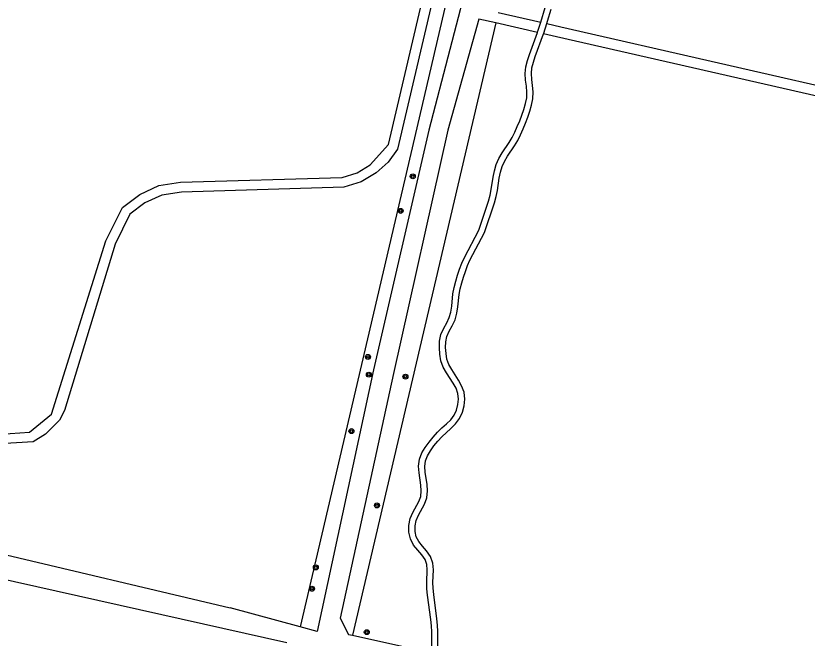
# Model space of a CAD drawing. Extents: x 124000 to 129000, y 395500 to 397503.
# Drawn here: x 128803.9 to 128931.4, y 396590.2 to 396690.5 of the extents above; entities that cross this region are included whole.
import ezdxf

# ---------------------------------------------------------------- set-up
doc = ezdxf.new("R2010")
doc.units = 0
for name, color, linetype in [('gg-afsc-draadraster', 7, 'Continuous'), ('gg-knt-onverhard', 7, 'Continuous'), ('gt-grn-groengrens', 7, 'Continuous'), ('gt-symb-boom', 7, 'Continuous')]:
    doc.layers.add(name, color=color, linetype=linetype)

# ---------------------------------------------------------------- blocks, each defined once
blk = doc.blocks.new('gt0-BOOM')
at = {"layer": 'gt-symb-boom'}
for radius in [0.4, 0.2]:
    blk.add_circle((0, 0), radius, dxfattribs=at)

msp = doc.modelspace()

# ---------------------------------------------------------------- linework, layer by layer
at = {"layer": 'gg-afsc-draadraster'}
msp.add_lwpolyline([(128927.81, 396927.01), (128908, 396841.79), (128868.53, 396672.43), (128849.69, 396591.98)], dxfattribs=at)
at = {"layer": 'gg-knt-onverhard'}
for p, q in [((128881.62, 396690.99), (128888.48, 396689.42)), ((128881.23, 396689.3), (128878.51, 396689.93)), ((128887.95, 396687.77), (128881.23, 396689.3)), ((128889.45, 396689.2), (128891.72, 396688.68)), ((128891.04, 396687.06), (128888.93, 396687.55)), ((128849.69, 396591.98), (128838.44, 396595.07)), ((128857.5, 396590.77), (128858.16, 396590.62)), ((128858.16, 396590.62), (128870.91, 396587.8))]:
    msp.add_line(p, q, dxfattribs=at)
for points in [[(128927.81, 396927.01), (128929.46, 396926.05), (128929.41, 396923.85), (128910.02, 396839.74), (128896.71, 396780.23), (128894.87, 396770.23), (128890.17, 396755.21), (128881.78, 396720.85), (128877.21, 396698.06), (128870.47, 396672.02), (128861.51, 396633.38), (128852.46, 396591.22), (128849.69, 396591.98)], [(128801.44, 396623.05), (128806.12, 396623.33), (128809.65, 396626.25), (128818.38, 396654.18), (128821.07, 396659.55), (128823.86, 396661.67), (128826.94, 396663.12), (128830.45, 396663.64), (128856.49, 396664.42), (128858.88, 396665.16), (128860.99, 396666.43), (128863.97, 396669.74), (128897.35, 396812.13)], [(128898.92, 396811.8), (128865.4, 396668.99), (128863.88, 396666.89), (128861.94, 396665.14), (128859.54, 396663.69), (128856.75, 396662.83), (128830.59, 396662.04), (128827.41, 396661.57), (128824.7, 396660.3), (128822.29, 396658.47), (128819.89, 396653.64), (128811.76, 396626.86), (128810.95, 396625.29), (128808.69, 396623.05), (128806.69, 396621.8), (128801.26, 396621.46), (128669.96, 396650.27), (128668.05, 396639.08), (128667.76, 396635.29), (128668.19, 396634.63), (128760.25, 396613.5), (128838.44, 396595.07)], [(128891.72, 396688.68), (128942.55, 396677.07), (128978.06, 396668.42), (128980.36, 396668.22), (129000, 396748.56)], [(128888.48, 396689.42), (128889.18, 396691.79)], [(128889.45, 396689.2), (128889.58, 396689.59), (128890.14, 396691.52)], [(128878.51, 396689.93), (128873.49, 396672.05), (128864.73, 396632.8), (128856.18, 396593.36), (128857.5, 396590.77)], [(128887.95, 396687.77), (128888.02, 396687.99), (128888.33, 396688.93), (128888.48, 396689.42)], [(128888.93, 396687.55), (128888.97, 396687.67), (128889.45, 396689.2)], [(128870.91, 396587.8), (128870.91, 396591.18), (128870.86, 396592.16), (128870.77, 396593.14), (128870.25, 396597.1), (128870.15, 396598.12), (128870.12, 396599.16), (128870.18, 396601.15), (128870.13, 396602.05), (128869.84, 396602.86), (128869.31, 396603.59), (128868.66, 396604.34), (128868, 396605.16), (128867.47, 396606.15), (128867.25, 396607.25), (128867.25, 396608.34), (128867.45, 396609.43), (128867.87, 396610.42), (128868.83, 396612.16), (128869.14, 396613.01), (128869.24, 396613.89), (128869.17, 396614.83), (128868.87, 396616.8), (128868.8, 396617.87), (128868.93, 396618.98), (128869.34, 396620), (128869.88, 396620.91), (128870.49, 396621.75), (128871.13, 396622.55), (128871.82, 396623.33), (128872.57, 396624.03), (128873.31, 396624.68), (128873.98, 396625.35), (128874.53, 396626.09), (128874.91, 396626.91), (128875.15, 396627.79), (128875.22, 396628.69), (128875.14, 396629.58), (128874.83, 396630.42), (128874.37, 396631.24), (128873.28, 396632.92), (128872.76, 396633.85), (128872.39, 396634.87), (128872.22, 396635.92), (128872.15, 396636.97), (128872.19, 396638.04), (128872.41, 396639.11), (128872.85, 396640.1), (128873.34, 396640.98), (128873.75, 396641.82), (128873.99, 396642.71), (128874.13, 396643.66), (128874.34, 396645.66), (128874.51, 396646.68), (128874.79, 396647.68), (128875.08, 396648.64), (128875.4, 396649.61), (128875.76, 396650.57), (128876.18, 396651.51), (128878.51, 396655.91), (128880.07, 396660.6), (128880.32, 396661.53), (128880.5, 396662.49), (128880.82, 396664.47), (128881.02, 396665.48), (128881.32, 396666.49), (128881.75, 396667.46), (128882.28, 396668.36), (128883.4, 396670.02), (128883.89, 396670.85), (128884.31, 396671.72), (128884.71, 396672.62), (128885.09, 396673.53), (128885.44, 396674.45), (128885.75, 396675.38), (128886.02, 396676.32), (128886.22, 396677.23), (128886.26, 396678.16), (128886.18, 396679.11), (128886.05, 396680.11), (128885.98, 396681.16), (128886.06, 396682.24), (128886.35, 396683.26), (128886.67, 396684.23), (128887.95, 396687.77)], [(128871.91, 396587.58), (128871.91, 396591.22), (128871.86, 396592.24), (128871.76, 396593.25), (128871.25, 396597.22), (128871.15, 396598.19), (128871.12, 396599.15), (128871.18, 396601.16), (128871.12, 396602.26), (128870.73, 396603.33), (128870.09, 396604.22), (128869.43, 396604.98), (128868.83, 396605.71), (128868.42, 396606.49), (128868.25, 396607.35), (128868.25, 396608.25), (128868.41, 396609.14), (128868.77, 396609.98), (128869.74, 396611.74), (128870.12, 396612.78), (128870.24, 396613.88), (128870.16, 396614.94), (128869.86, 396616.91), (128869.8, 396617.84), (128869.9, 396618.73), (128870.24, 396619.55), (128870.72, 396620.36), (128871.28, 396621.15), (128871.89, 396621.91), (128872.53, 396622.63), (128874, 396623.95), (128874.74, 396624.7), (128875.39, 396625.57), (128875.86, 396626.56), (128876.13, 396627.61), (128876.23, 396628.7), (128876.12, 396629.8), (128875.74, 396630.84), (128875.22, 396631.76), (128874.14, 396633.44), (128873.68, 396634.26), (128873.37, 396635.12), (128873.22, 396636.04), (128873.15, 396636.99), (128873.18, 396637.92), (128873.37, 396638.8), (128873.74, 396639.65), (128874.23, 396640.51), (128874.7, 396641.47), (128874.97, 396642.51), (128875.12, 396643.54), (128875.33, 396645.52), (128875.49, 396646.46), (128875.75, 396647.4), (128876.04, 396648.34), (128876.35, 396649.27), (128876.69, 396650.19), (128877.08, 396651.07), (128879.44, 396655.51), (128881.02, 396660.31), (128881.29, 396661.31), (128881.49, 396662.32), (128881.8, 396664.29), (128881.99, 396665.24), (128882.26, 396666.15), (128882.64, 396667), (128883.12, 396667.83), (128884.24, 396669.48), (128884.77, 396670.37), (128885.22, 396671.3), (128885.63, 396672.23), (128886.02, 396673.17), (128886.38, 396674.12), (128886.7, 396675.08), (128886.99, 396676.07), (128887.22, 396677.1), (128887.26, 396678.18), (128887.17, 396679.22), (128887.05, 396680.21), (128886.98, 396681.15), (128887.05, 396682.07), (128887.3, 396682.97), (128887.61, 396683.9), (128888.93, 396687.55)], [(128875.54, 396586.78), (128953.08, 396569.62), (128955.11, 396569.68), (128956.44, 396570.39), (128957.83, 396573.54), (128971.75, 396631.23), (128979.63, 396665.63), (128977.98, 396666.66), (128942.16, 396675.39), (128891.04, 396687.06)], [(128847.55, 396589.4), (128726.14, 396616.57), (128725.21, 396607.76), (128717.28, 396569.53), (128713.57, 396545.71), (128708.14, 396527.74), (128703.52, 396507.59), (128702.22, 396500), (128701.57, 396495.85), (128701.05, 396492.9), (128700.46, 396490.1), (128699.54, 396486.21), (128693.97, 396460.38), (128687.97, 396435.35), (128686.33, 396427.06), (128686.39, 396425.17), (128686.98, 396423.3), (128687.95, 396422.65), (128737.32, 396411.31), (128797.13, 396398.4), (128800.65, 396397.96), (128803.21, 396398.17), (128804.4, 396398.78)]]:
    msp.add_lwpolyline(points, dxfattribs=at)
at = {"layer": 'gt-grn-groengrens'}
msp.add_line((128881.23, 396689.3), (128858.16, 396590.62), dxfattribs=at)

# ---------------------------------------------------------------- block references
at = {"layer": 'gt-symb-boom'}
for p in [(128867.86, 396664.58), (128865.91, 396659.02), (128860.64, 396635.48), (128860.78, 396632.62), (128866.68, 396632.3), (128857.98, 396623.52), (128862.09, 396611.55), (128852.24, 396601.56), (128851.62, 396598.12), (128860.45, 396591.12)]:
    msp.add_blockref('gt0-BOOM', p, dxfattribs=at)

doc.saveas('drawing.dxf')
